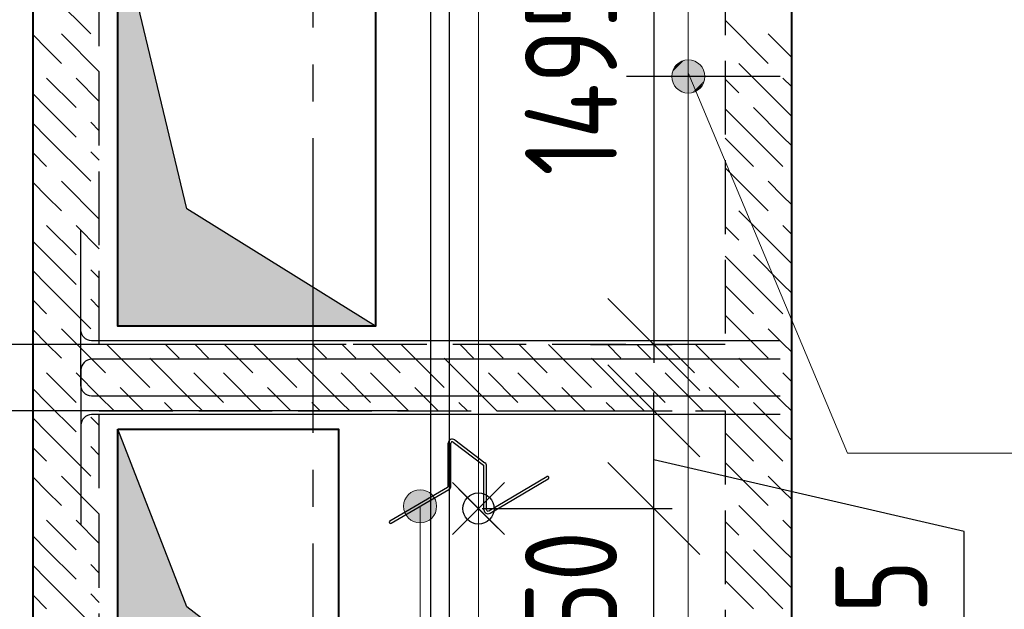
# Model space of a CAD drawing. Header units: millimetres. Extents: x 40580 to 1930067, y -240640 to 81020.
# Tile 531 of 656: x 1261969 to 1264644, y -220478 to -218878. Entities that reach past the tile are written whole.
import ezdxf

# ---------------------------------------------------------------- set-up
doc = ezdxf.new("R2010")
doc.units = ezdxf.units.MM
for name, pattern in [('______2', [270, 200, -70]), ('______5', [1100, 800, -100, 100, -100]), ('CENTER', [2, 1.25, -0.25, 0.25, -0.25])]:
    doc.linetypes.add(name, pattern=pattern)
doc.layers.add('ЖБ Стена верхний уровень', color=7, linetype='______2', true_color=0x656565)
for name, color, linetype, lineweight in [('Обрамление проемов стержнями', 7, 'Continuous', 25), ('Общий01', 7, 'Continuous', 13), ('ОСИ', 7, 'CENTER', 15), ('Основная', 7, 'Continuous', 40), ('Позиционная метка линия выноска', 7, 'Continuous', 13), ('Позиционная метка номер позиции', 7, 'Continuous', 13), ('Примечания', 7, 'Continuous', 13), ('Размерная линия_ общее', 7, 'Continuous', 25)]:
    doc.layers.add(name, color=color, linetype=linetype, lineweight=lineweight)
doc.layers.add('Тонкие', color=7, linetype='Continuous')
doc.layers.add('ФВ-2', color=7, linetype='Continuous')
doc.styles.add('GOST 2.304', font='isocpeur.ttf', dxfattribs={"width": 0.8})
doc.styles.add('GOST 2.304-81', font='txt')
doc.dimstyles.new('СПДС', dxfattribs={"dimscale": 125, "dimtxt": 250, "dimasz": 250, "dimexe": 50, "dimexo": 10, "dimgap": 100, "dimtad": 1, "dimdec": 0, "dimtxsty": 'GOST 2.304-81', "dimblk": 'OBLIQUE', "dimcen": 250, "dimdle": 50, "dimadec": 0, "dimazin": 2, "dimtfac": 0.75, "dimtdec": 0, "dimtmove": 1, "dimatfit": 3, "dimfxl": 1, "dimtfill": 1, "dimtolj": 1, "dimarcsym": 1})

# ---------------------------------------------------------------- blocks, each defined once
blk = doc.blocks.new('_OBLIQUE')
at = {"color": 0, "linetype": 'ByBlock'}
blk.add_line((-0.5, -0.5), (0.5, 0.5), dxfattribs=at)
blk = doc.blocks.new('*D18377')
at = {"layer": 'Defpoints', "color": 0}
for p in [(1263215.4, -220204.7), (1263691.8, -220204.7), (1263215.4, -220754.7)]:
    blk.add_point(p, dxfattribs=at)
at = {"layer": 'Тонкие', "color": 0, "lineweight": -2}
for p, q in [((1263691.8, -220804.7), (1263691.8, -220154.7)), ((1263225.4, -220204.7), (1263741.8, -220204.7)), ((1263225.4, -220754.7), (1263741.8, -220754.7))]:
    blk.add_line(p, q, dxfattribs=at)
at = {"layer": 'Тонкие', "color": 0, "lineweight": -2, "xscale": 250, "yscale": 250, "zscale": 250}
for p, rotation in [((1263691.8, -220204.7), 90), ((1263691.8, -220754.7), 270)]:
    blk.add_blockref('_OBLIQUE', p, dxfattribs=dict(at, rotation=rotation))
at = {"layer": 'Тонкие', "color": 0, "insert": (1263466.8, -220479.7), "char_height": 250, "attachment_point": 5, "rotation": 90, "style": 'GOST 2.304', "bg_fill": 3, "box_fill_scale": 1.1, "bg_fill_color": 256, "bg_fill_true_color": 13158600, "bg_fill_transparency": 0}
blk.add_mtext('\\A1;550', dxfattribs=at)
blk = doc.blocks.new('*D18378')
at = {"layer": 'Defpoints', "color": 0}
for p in [(1263289, -219939.7), (1263691.8, -219939.7), (1263215.4, -220204.7)]:
    blk.add_point(p, dxfattribs=at)
at = {"layer": 'Тонкие', "color": 0, "lineweight": -2}
for p, q in [((1263691.8, -220254.7), (1263691.8, -219889.7)), ((1263299, -219939.7), (1263741.8, -219939.7)), ((1264534.5, -220267.4), (1263691.8, -220072.2)), ((1263225.4, -220204.7), (1263741.8, -220204.7)), ((1264534.5, -220847.4), (1264534.5, -220267.4))]:
    blk.add_line(p, q, dxfattribs=at)
at = {"layer": 'Тонкие', "color": 0, "lineweight": -2, "xscale": 250, "yscale": 250, "zscale": 250}
for p, rotation in [((1263691.8, -219939.7), 90), ((1263691.8, -220204.7), 270)]:
    blk.add_blockref('_OBLIQUE', p, dxfattribs=dict(at, rotation=rotation))
at = {"layer": 'Тонкие', "color": 0, "insert": (1264309.5, -220557.4), "char_height": 250, "attachment_point": 5, "rotation": 90, "style": 'GOST 2.304', "bg_fill": 3, "box_fill_scale": 1.1, "bg_fill_color": 256, "bg_fill_true_color": 13158600, "bg_fill_transparency": 0}
blk.add_mtext('\\A1;265', dxfattribs=at)
blk = doc.blocks.new('*D18380')
at = {"layer": 'Defpoints', "color": 0}
for p in [(1261720.2, -220599.7), (1262985.4, -220599.7), (1262985.4, -221299.7)]:
    blk.add_point(p, dxfattribs=at)
at = {"layer": 'Тонкие', "color": 0, "lineweight": -2}
for p, q in [((1261720.2, -221349.7), (1261720.2, -220549.7)), ((1262975.4, -220599.7), (1261670.2, -220599.7)), ((1262975.4, -221299.7), (1261670.2, -221299.7))]:
    blk.add_line(p, q, dxfattribs=at)
at = {"layer": 'Тонкие', "color": 0, "lineweight": -2, "xscale": 250, "yscale": 250, "zscale": 250}
for p, rotation in [((1261720.2, -220599.7), 90), ((1261720.2, -221299.7), 270)]:
    blk.add_blockref('_OBLIQUE', p, dxfattribs=dict(at, rotation=rotation))
at = {"layer": 'Тонкие', "color": 0, "insert": (1261495.2, -220984.7), "char_height": 250, "attachment_point": 5, "rotation": 90, "style": 'GOST 2.304', "bg_fill": 3, "box_fill_scale": 1.1, "bg_fill_color": 256, "bg_fill_true_color": 13158600, "bg_fill_transparency": 0}
blk.add_mtext('\\A1;700', dxfattribs=at)
blk = doc.blocks.new('*D18381')
at = {"layer": 'Defpoints', "color": 0}
for p in [(1261720.2, -219939.7), (1263035.4, -219939.7), (1262985.4, -220599.7)]:
    blk.add_point(p, dxfattribs=at)
at = {"layer": 'Тонкие', "color": 0, "lineweight": -2}
for p, q in [((1261720.2, -220649.7), (1261720.2, -219889.7)), ((1263025.4, -219939.7), (1261670.2, -219939.7)), ((1262975.4, -220599.7), (1261670.2, -220599.7))]:
    blk.add_line(p, q, dxfattribs=at)
at = {"layer": 'Тонкие', "color": 0, "lineweight": -2, "xscale": 250, "yscale": 250, "zscale": 250}
for p, rotation in [((1261720.2, -219939.7), 90), ((1261720.2, -220599.7), 270)]:
    blk.add_blockref('_OBLIQUE', p, dxfattribs=dict(at, rotation=rotation))
at = {"layer": 'Тонкие', "color": 0, "insert": (1261495.2, -220287.2), "char_height": 250, "attachment_point": 5, "rotation": 90, "style": 'GOST 2.304', "bg_fill": 3, "box_fill_scale": 1.1, "bg_fill_color": 256, "bg_fill_true_color": 13158600, "bg_fill_transparency": 0}
blk.add_mtext('\\A1;660', dxfattribs=at)
blk = doc.blocks.new('*D18383')
at = {"layer": 'Defpoints', "color": 0}
for p in [(1263245.4, -218264.7), (1263509.8, -219759.7), (1263691.8, -219759.7)]:
    blk.add_point(p, dxfattribs=at)
at = {"layer": 'Тонкие', "color": 0, "lineweight": -2}
for p, q in [((1263691.8, -218214.7), (1263691.8, -219809.7)), ((1263255.4, -218264.7), (1263741.8, -218264.7)), ((1263519.8, -219759.7), (1263741.8, -219759.7))]:
    blk.add_line(p, q, dxfattribs=at)
at = {"layer": 'Тонкие', "color": 0, "lineweight": -2, "xscale": 250, "yscale": 250, "zscale": 250}
for p, rotation in [((1263691.8, -218264.7), 90), ((1263691.8, -219759.7), 270)]:
    blk.add_blockref('_OBLIQUE', p, dxfattribs=dict(at, rotation=rotation))
at = {"layer": 'Тонкие', "color": 0, "insert": (1263466.8, -219029.7), "char_height": 250, "attachment_point": 5, "rotation": 90, "style": 'GOST 2.304', "bg_fill": 3, "box_fill_scale": 1.1, "bg_fill_color": 256, "bg_fill_true_color": 13158600, "bg_fill_transparency": 0}
blk.add_mtext('\\A1;1495', dxfattribs=at)
blk = doc.blocks.new('*D18394')
at = {"layer": 'Defpoints', "color": 0}
for p in [(1263015.3, -218439.7), (1261663.1, -219759.7), (1262866, -219759.7)]:
    blk.add_point(p, dxfattribs=at)
at = {"layer": 'Тонкие', "color": 0, "lineweight": -2}
for p, q in [((1261663.1, -218389.7), (1261663.1, -219809.7)), ((1263005.3, -218439.7), (1261613.1, -218439.7)), ((1262856, -219759.7), (1261613.1, -219759.7))]:
    blk.add_line(p, q, dxfattribs=at)
at = {"layer": 'Тонкие', "color": 0, "lineweight": -2, "xscale": 250, "yscale": 250, "zscale": 250}
for p, rotation in [((1261663.1, -218439.7), 90), ((1261663.1, -219759.7), 270)]:
    blk.add_blockref('_OBLIQUE', p, dxfattribs=dict(at, rotation=rotation))
at = {"layer": 'Тонкие', "color": 0, "insert": (1261438.1, -219117.2), "char_height": 250, "attachment_point": 5, "rotation": 90, "style": 'GOST 2.304', "bg_fill": 3, "box_fill_scale": 1.1, "bg_fill_color": 256, "bg_fill_true_color": 13158600, "bg_fill_transparency": 0}
blk.add_mtext('\\A1;1320', dxfattribs=at)

msp = doc.modelspace()

# ---------------------------------------------------------------- hatches: boundary and pattern name
at = {"layer": 'Позиционная метка номер позиции', "linetype": 'Continuous', "lineweight": 13, "transparency": 33554687}
for points in [[(1263742.1, -219020.8), (1263773.9, -218989), (1263753.6, -219000.4)], [(1263773.9, -218989), (1263742.1, -219020.8), (1263742.1, -219043.7)], [(1263773.9, -218989), (1263742.1, -219043.7), (1263796.8, -218989)], [(1263796.8, -218989), (1263742.1, -219043.7), (1263753.6, -219064.1)], [(1263796.8, -218989), (1263753.6, -219064.1), (1263817.2, -219000.4)], [(1263817.2, -219000.4), (1263753.6, -219064.1), (1263773.9, -219075.5)], [(1263817.2, -219000.4), (1263773.9, -219075.5), (1263828.6, -219020.8)], [(1263828.6, -219020.8), (1263773.9, -219075.5), (1263796.8, -219075.5)], [(1263828.6, -219020.8), (1263796.8, -219075.5), (1263828.6, -219043.7)], [(1263828.6, -219043.7), (1263796.8, -219075.5), (1263817.2, -219064.1)], [(1263079.3, -220160), (1263034.3, -220160), (1263018.1, -220176.2)], [(1263079.3, -220160), (1263018.1, -220176.2), (1263095.5, -220176.2)], [(1263034.3, -220160), (1263079.3, -220160), (1263056.8, -220153.7)], [(1263095.5, -220176.2), (1263018.1, -220176.2), (1263011.8, -220198.7)], [(1263095.5, -220176.2), (1263011.8, -220198.7), (1263101.8, -220198.7)], [(1263101.8, -220198.7), (1263011.8, -220198.7), (1263018.1, -220221.2)], [(1263101.8, -220198.7), (1263018.1, -220221.2), (1263095.5, -220221.2)], [(1263095.5, -220221.2), (1263018.1, -220221.2), (1263034.3, -220237.4)], [(1263095.5, -220221.2), (1263034.3, -220237.4), (1263079.3, -220237.4)], [(1263079.3, -220237.4), (1263034.3, -220237.4), (1263056.8, -220243.7)]]:
    msp.add_hatch(color=7, dxfattribs=at).paths.add_polyline_path(points)

# ---------------------------------------------------------------- linework, layer by layer
at = {"color": 7, "linetype": 'Continuous', "lineweight": 25, "transparency": 33554687}
msp.add_line((1264035.4, -219032.2), (1263615.4, -219032.2), dxfattribs=at)
at = {"layer": 'ЖБ Стена верхний уровень', "color": 251, "linetype": '______2', "lineweight": -3, "true_color": 0x656565, "transparency": 33554687}
msp.add_line((1263885.4, -217099.7), (1263885.4, -219759.7), dxfattribs=at)
at = {"layer": 'ЖБ Стена верхний уровень', "color": 9, "linetype": 'Continuous', "lineweight": -3, "true_color": 0xc7c7c7, "transparency": 33554687}
for p, q in [((1263885.4, -218879.7), (1264002.3, -218996.6)), ((1264042.3, -218956.6), (1264002.3, -218916.6)), ((1264065.4, -218979.7), (1264042.3, -218956.6)), ((1264042.3, -219116.6), (1263922.3, -218996.6)), ((1263885.4, -219039.7), (1263922.3, -219076.6)), ((1264042.3, -219036.6), (1264065.4, -219059.7)), ((1263962.3, -219196.6), (1263885.4, -219119.7)), ((1263962.3, -219116.6), (1264042.3, -219196.6)), ((1264042.3, -219116.6), (1264065.4, -219139.7)), ((1263885.4, -219199.7), (1263962.3, -219276.6)), ((1263962.3, -219196.6), (1264042.3, -219276.6)), ((1264042.3, -219196.6), (1264065.4, -219219.6)), ((1263885.4, -219279.7), (1264002.3, -219396.6)), ((1264042.3, -219356.6), (1264002.3, -219316.6)), ((1264065.4, -219379.7), (1264042.3, -219356.6)), ((1264042.3, -219516.6), (1263922.3, -219396.6)), ((1263885.4, -219439.7), (1263922.3, -219476.6)), ((1264042.3, -219436.6), (1264065.4, -219459.7)), ((1263962.3, -219596.6), (1263885.4, -219519.7)), ((1263962.3, -219516.6), (1264042.3, -219596.6)), ((1264042.3, -219516.6), (1264065.4, -219539.7)), ((1263885.4, -219599.7), (1263962.3, -219676.6)), ((1263962.3, -219596.6), (1264042.3, -219676.6)), ((1264042.3, -219596.6), (1264065.4, -219619.6)), ((1263885.4, -219679.7), (1264002.3, -219796.6)), ((1264042.3, -219756.6), (1264002.3, -219716.6)), ((1263165.5, -219759.7), (1263202.3, -219796.6)), ((1264065.4, -219779.7), (1264042.3, -219756.6)), ((1263162.3, -219916.6), (1263185.5, -219939.7))]:
    msp.add_line(p, q, dxfattribs=at)
at = {"layer": 'Обрамление проемов стержнями', "color": 7, "linetype": 'Continuous', "lineweight": 25, "transparency": 33554687}
for p, q in [((1263085.4, -216949.7), (1263085.4, -221649.7)), ((1263085.4, -216949.7), (1263085.4, -221649.7)), ((1263085.4, -216949.7), (1263085.4, -221649.7)), ((1263085.4, -216949.7), (1263085.4, -221649.7)), ((1263135.4, -216949.7), (1263135.4, -221649.7)), ((1263135.4, -216949.7), (1263135.4, -221649.7)), ((1263135.4, -216949.7), (1263135.4, -221649.7)), ((1263135.4, -216949.7), (1263135.4, -221649.7))]:
    msp.add_line(p, q, dxfattribs=at)
at = {"layer": 'Общий01', "color": 7, "linetype": 'Continuous', "lineweight": -3, "transparency": 33554687}
for p, q in [((1263133.2, -220143.2), (1263133.2, -220027.3)), ((1263140.5, -220143.2), (1263140.5, -220027.3)), ((1263146.4, -220024.4), (1263228.7, -220086.6)), ((1263150.9, -220018.5), (1263233.1, -220080.7)), ((1263230.2, -220207.9), (1263230.2, -220089.5)), ((1263237.5, -220207.9), (1263237.5, -220089.5)), ((1263243.1, -220211), (1263401.3, -220118.1)), ((1263246.8, -220217.4), (1263405, -220124.4)), ((1262974.8, -220238.4), (1263131.4, -220146.3)), ((1262978.5, -220244.7), (1263135.1, -220152.7))]:
    msp.add_line(p, q, dxfattribs=at)
for centre, radius, start, end in [((1263144.2, -220027.3), 11, 52.9078, 180), ((1263144.2, -220027.3), 3.67, 52.9078, 180), ((1263226.5, -220089.5), 11, 0, 52.9078), ((1263226.5, -220089.5), 3.67, 0, 52.9078), ((1263403.1, -220121.2), 3.67, 300.447, 120.447), ((1263129.5, -220143.2), 3.67, 300.447, 0), ((1263129.5, -220143.2), 11, 300.447, 0), ((1263241.2, -220207.9), 11, 180, 300.447), ((1263241.2, -220207.9), 3.67, 180, 300.447), ((1262976.6, -220241.6), 3.67, 120.447, 300.447)]:
    msp.add_arc(centre, radius, start, end, dxfattribs=at)
at = {"layer": 'ОСИ', "color": 8, "linetype": '______5', "lineweight": -3, "transparency": 33554687}
msp.add_line((1262765.4, -214799.7), (1262765.4, -224299.7), dxfattribs=at)
at = {"layer": 'Позиционная метка номер позиции', "color": 7, "linetype": 'Continuous', "lineweight": 13, "transparency": 33554687}
for p, q in [((1263753.6, -219000.4), (1263753.6, -219000.4)), ((1263817.2, -219000.4), (1263817.2, -219000.4)), ((1263753.6, -219064.1), (1263753.6, -219064.1)), ((1263817.2, -219064.1), (1263817.2, -219064.1)), ((1263056.8, -220153.7), (1263056.8, -220153.7)), ((1263101.8, -220198.7), (1263101.8, -220198.7)), ((1263056.8, -220243.7), (1263056.8, -220243.7))]:
    msp.add_line(p, q, dxfattribs=at)
msp.add_lwpolyline([(1263785.4, -219022.2), (1264217.9, -220054.7), (1268495.4, -220054.7)], dxfattribs=at)
for centre in [(1263785.4, -219032.2), (1263056.8, -220198.7)]:
    msp.add_circle(centre, 45, dxfattribs=at)

# ---------------------------------------------------------------- next in the draw order: dimensions: what is measured, and where the dimension line sits
at = {"layer": 'Тонкие'}
for base, p1, p2, picture, middle in [((1263691.8, -220204.7), (1263215.4, -220754.7), (1263215.4, -220204.7), '*D18377', (1263691.8, -220479.7)), ((1261720.2, -220599.7), (1262985.4, -221299.7), (1262985.4, -220599.7), '*D18380', (1261720.2, -220984.7))]:
    dim = msp.add_linear_dim(base=base, p1=p1, p2=p2, angle=90, dimstyle='СПДС', override={"dimscale": 1, "dimtxsty": 'GOST 2.304'}, dxfattribs=at)
    dim.commit()
    dim.dimension.update_dxf_attribs({"geometry": picture, "text_midpoint": middle, "dimtype": 160})

# ---------------------------------------------------------------- next in the draw order: dimensions: what is measured, and where the dimension line sits
for base, p1, p2, picture, middle in [((1261720.2, -219939.7), (1262985.4, -220599.7), (1263035.4, -219939.7), '*D18381', (1261720.2, -220287.2)), ((1263691.8, -219939.7), (1263215.4, -220204.7), (1263289, -219939.7), '*D18378', (1264534.5, -220367.4))]:
    dim = msp.add_linear_dim(base=base, p1=p1, p2=p2, angle=90, dimstyle='СПДС', override={"dimscale": 1, "dimtxsty": 'GOST 2.304'}, dxfattribs=at)
    dim.commit()
    dim.dimension.update_dxf_attribs({"geometry": picture, "text_midpoint": middle, "dimtype": 160})

# ---------------------------------------------------------------- next in the draw order: hatches: boundary and pattern name
at = {"layer": 'ФВ-2'}
h = msp.add_hatch(color=256, dxfattribs=at)
h.dxf.hatch_style = 1
h.paths.add_polyline_path([(1262255.4, -220041), (1262255.4, -220789.7), (1262835.4, -220789.7), (1262423.5, -220471.3)])
h.paths.add_polyline_path([(1262235.4, -220789.7), (1262255.4, -220789.7), (1262255.4, -220041), (1262235.4, -219989.7)])

# ---------------------------------------------------------------- next in the draw order: linework, layer by layer
msp.add_circle((1263215.4, -220204.7), 42.5)
at = {"layer": 'ЖБ Стена верхний уровень', "color": 251, "linetype": '______2', "lineweight": -3, "true_color": 0x656565, "transparency": 33554687}
for p, q in [((1264065.4, -220999.7), (1264065.4, -215849.7)), ((1262185.4, -221499.7), (1262185.4, -219939.7)), ((1262185.4, -219939.7), (1263885.4, -219939.7)), ((1263885.4, -219939.7), (1263885.4, -221499.7))]:
    msp.add_line(p, q, dxfattribs=at)
at = {"layer": 'ЖБ Стена верхний уровень', "color": 9, "linetype": 'Continuous', "lineweight": -3, "true_color": 0xc7c7c7, "transparency": 33554687}
for p, q in [((1264042.3, -219916.6), (1263922.3, -219796.6)), ((1263885.4, -219839.7), (1263922.3, -219876.6)), ((1264042.3, -219836.6), (1264065.4, -219859.7)), ((1263105.5, -219939.7), (1263042.3, -219876.6)), ((1263885.4, -219919.7), (1263842.3, -219876.6)), ((1262042.3, -219916.6), (1262122.3, -219996.6)), ((1262185.4, -219899.7), (1262225.4, -219939.7)), ((1262362.3, -219916.6), (1262385.5, -219939.7)), ((1262442.3, -219916.6), (1262465.5, -219939.7)), ((1262762.3, -219916.6), (1262785.5, -219939.7)), ((1262842.3, -219916.6), (1262865.5, -219939.7)), ((1263242.3, -219916.6), (1263265.5, -219939.7)), ((1263562.3, -219916.6), (1263585.5, -219939.7)), ((1263642.3, -219916.6), (1263665.5, -219939.7)), ((1263962.3, -219996.6), (1263885.4, -219919.7)), ((1263962.3, -219916.6), (1264042.3, -219996.6)), ((1264042.3, -219916.6), (1264065.4, -219939.7)), ((1262005.4, -219959.6), (1262042.3, -219996.6)), ((1262185.4, -219979.7), (1262162.3, -219956.6)), ((1262042.3, -219996.6), (1262162.3, -220116.6)), ((1263885.4, -219999.7), (1263962.3, -220076.6)), ((1263962.3, -219996.6), (1264042.3, -220076.6)), ((1264042.3, -219996.6), (1264065.4, -220019.6)), ((1262005.4, -220039.6), (1262042.3, -220076.6)), ((1262162.3, -220036.6), (1262185.4, -220059.7)), ((1263885.4, -220079.7), (1264002.3, -220196.6)), ((1262042.3, -220156.6), (1262005.4, -220119.6)), ((1262082.3, -220116.6), (1262185.4, -220219.7)), ((1264042.3, -220156.6), (1264002.3, -220116.6)), ((1262082.3, -220196.6), (1262042.3, -220156.6)), ((1264065.4, -220179.7), (1264042.3, -220156.6)), ((1264042.3, -220316.6), (1263922.3, -220196.6)), ((1262042.3, -220236.6), (1262122.3, -220316.6)), ((1262122.3, -220236.6), (1262185.4, -220299.7)), ((1263885.4, -220239.7), (1263922.3, -220276.6)), ((1264042.3, -220236.6), (1264065.4, -220259.7)), ((1262042.3, -220316.6), (1262005.4, -220279.6)), ((1262042.3, -220316.6), (1262122.3, -220396.6)), ((1263962.3, -220396.6), (1263885.4, -220319.7)), ((1263962.3, -220316.6), (1264042.3, -220396.6)), ((1264042.3, -220316.6), (1264065.4, -220339.7)), ((1262005.4, -220359.6), (1262042.3, -220396.6)), ((1262185.4, -220379.7), (1262162.3, -220356.6)), ((1262042.3, -220396.6), (1262162.3, -220516.6)), ((1263885.4, -220399.7), (1263962.3, -220476.6)), ((1263962.3, -220396.6), (1264042.3, -220476.6)), ((1264042.3, -220396.6), (1264065.4, -220419.6)), ((1262005.4, -220439.6), (1262042.3, -220476.6)), ((1262162.3, -220436.6), (1262185.4, -220459.7))]:
    msp.add_line(p, q, dxfattribs=at)
at = {"layer": 'Обрамление проемов стержнями', "color": 7, "linetype": 'Continuous', "lineweight": 25, "transparency": 33554687}
msp.add_lwpolyline([(1264035.4, -219949.7), (1262164.1, -219949.7), (1262158.8, -219950.5), (1262153.3, -219952.3), (1262148.3, -219955.1), (1262144.2, -219958.5), (1262140.7, -219962.6), (1262137.9, -219967.7), (1262136.1, -219973.1), (1262135.4, -219978.4), (1262135.4, -220249.7)], dxfattribs=at)
msp.add_lwpolyline([(1264035.4, -219949.7), (1262164.1, -219949.7), (1262158.8, -219950.5), (1262153.3, -219952.3), (1262148.3, -219955.1), (1262144.2, -219958.5), (1262140.7, -219962.6), (1262137.9, -219967.7), (1262136.1, -219973.1), (1262135.4, -219978.4), (1262135.4, -220249.7)], dxfattribs=at)
msp.add_lwpolyline([(1264035.4, -219949.7), (1262164.1, -219949.7), (1262158.8, -219950.5), (1262153.3, -219952.3), (1262148.3, -219955.1), (1262144.2, -219958.5), (1262140.7, -219962.6), (1262137.9, -219967.7), (1262136.1, -219973.1), (1262135.4, -219978.4), (1262135.4, -220249.7)], dxfattribs=at)
msp.add_lwpolyline([(1264035.4, -219949.7), (1262164.1, -219949.7), (1262158.8, -219950.5), (1262153.3, -219952.3), (1262148.3, -219955.1), (1262144.2, -219958.5), (1262140.7, -219962.6), (1262137.9, -219967.7), (1262136.1, -219973.1), (1262135.4, -219978.4), (1262135.4, -220249.7)], dxfattribs=at)
at = {"layer": 'Основная', "transparency": 33554687}
msp.add_lwpolyline([(1262235.4, -219989.7), (1262835.4, -219989.7), (1262835.4, -220789.7), (1262235.4, -220789.7)], close=True, dxfattribs=at)
at = {"layer": 'Позиционная метка линия выноска', "color": 251, "linetype": 'Continuous', "lineweight": 13, "true_color": 0x494949, "transparency": 33554687}
msp.add_line((1263215.4, -221069.7), (1263215.4, -218329.7), dxfattribs=at)
at = {"layer": 'Позиционная метка номер позиции', "color": 7, "linetype": 'Continuous', "lineweight": 13, "transparency": 33554687}
msp.add_lwpolyline([(1263056.8, -220198.7), (1263056.8, -221054.7), (1268495.4, -221054.7)], dxfattribs=at)
at = {"layer": 'Примечания', "color": 7, "linetype": 'Continuous', "lineweight": 13, "transparency": 33554687}
for p, q in [((1263286.1, -220134), (1263144.7, -220275.5)), ((1263286.1, -220275.5), (1263144.7, -220134))]:
    msp.add_line(p, q, dxfattribs=at)
at = {"layer": 'Размерная линия_ общее', "color": 7, "linetype": 'Continuous', "lineweight": 18, "transparency": 33554687}
for p, q in [((1263268.4, -220151.7), (1263162.3, -220257.8)), ((1263268.4, -220257.8), (1263162.3, -220151.7))]:
    msp.add_line(p, q, dxfattribs=at)
at = {"layer": 'Тонкие'}
for p, q in [((1262423.5, -220471.3), (1262235.4, -219989.7)), ((1262835.4, -220789.7), (1262423.5, -220471.3))]:
    msp.add_line(p, q, dxfattribs=at)

# ---------------------------------------------------------------- next in the draw order: dimensions: what is measured, and where the dimension line sits
for base, p1, p2, picture, middle in [((1263691.8, -219759.7), (1263245.4, -218264.7), (1263509.8, -219759.7), '*D18383', (1263691.8, -219029.7)), ((1261663.1, -219759.7), (1263015.3, -218439.7), (1262866, -219759.7), '*D18394', (1261663.1, -219117.2))]:
    dim = msp.add_linear_dim(base=base, p1=p1, p2=p2, angle=270, dimstyle='СПДС', override={"dimscale": 1, "dimtxsty": 'GOST 2.304'}, dxfattribs=at)
    dim.commit()
    dim.dimension.update_dxf_attribs({"geometry": picture, "text_midpoint": middle, "dimtype": 160})

# ---------------------------------------------------------------- next in the draw order: hatches: boundary and pattern name
at = {"layer": 'ФВ-2'}
h = msp.add_hatch(color=256, dxfattribs=at)
h.dxf.hatch_style = 1
h.paths.add_polyline_path([(1262329.4, -219000.5), (1262423.5, -219391.3), (1262935.4, -219709.7), (1262255.4, -219709.7)])
h.paths.add_polyline_path([(1262329.4, -219000.5), (1262255.4, -219709.7), (1262235.4, -219709.7), (1262235.4, -218609.7)])

# ---------------------------------------------------------------- next in the draw order: linework, layer by layer
at = {"layer": 'ЖБ Стена верхний уровень', "color": 251, "linetype": '______2', "lineweight": -3, "true_color": 0x656565, "transparency": 33554687}
for p, q in [((1262005.4, -217099.7), (1262005.4, -221499.7)), ((1262185.4, -219759.7), (1262185.4, -217099.7)), ((1263885.4, -219759.7), (1262185.4, -219759.7))]:
    msp.add_line(p, q, dxfattribs=at)
at = {"layer": 'ЖБ Стена верхний уровень', "color": 9, "linetype": 'Continuous', "lineweight": -3, "true_color": 0xc7c7c7, "transparency": 33554687}
for p, q in [((1262042.3, -218796.6), (1262162.3, -218916.6)), ((1262042.3, -218956.6), (1262005.4, -218919.6)), ((1262082.3, -218916.6), (1262185.4, -219019.7)), ((1262082.3, -218996.6), (1262042.3, -218956.6)), ((1262042.3, -219036.6), (1262122.3, -219116.6)), ((1262122.3, -219036.6), (1262185.4, -219099.7)), ((1262042.3, -219116.6), (1262005.4, -219079.6)), ((1262042.3, -219116.6), (1262122.3, -219196.6)), ((1262005.4, -219159.6), (1262042.3, -219196.6)), ((1262185.4, -219179.7), (1262162.3, -219156.6)), ((1262042.3, -219196.6), (1262162.3, -219316.6)), ((1262005.4, -219239.6), (1262042.3, -219276.6)), ((1262162.3, -219236.6), (1262185.4, -219259.6)), ((1262042.3, -219356.6), (1262005.4, -219319.6)), ((1262082.3, -219316.6), (1262185.4, -219419.7)), ((1262082.3, -219396.6), (1262042.3, -219356.6)), ((1262042.3, -219436.6), (1262122.3, -219516.6)), ((1262122.3, -219436.6), (1262185.4, -219499.7)), ((1262042.3, -219516.6), (1262005.4, -219479.6)), ((1262042.3, -219516.6), (1262122.3, -219596.6)), ((1262005.4, -219559.6), (1262042.3, -219596.6)), ((1262185.4, -219579.7), (1262162.3, -219556.6)), ((1262042.3, -219596.6), (1262162.3, -219716.6)), ((1262005.4, -219639.6), (1262042.3, -219676.6)), ((1262162.3, -219636.6), (1262185.4, -219659.7)), ((1262042.3, -219756.6), (1262005.4, -219719.6)), ((1262082.3, -219716.6), (1262185.4, -219819.7)), ((1262082.3, -219796.6), (1262042.3, -219756.6)), ((1262205.4, -219759.7), (1262322.3, -219876.6)), ((1262365.5, -219759.7), (1262402.3, -219796.6)), ((1262482.3, -219796.6), (1262445.5, -219759.7)), ((1262525.5, -219759.7), (1262602.3, -219836.6)), ((1262605.4, -219759.7), (1262722.3, -219876.6)), ((1262765.5, -219759.7), (1262802.3, -219796.6)), ((1262882.3, -219796.6), (1262845.5, -219759.7)), ((1262925.5, -219759.7), (1263002.3, -219836.6)), ((1263005.4, -219759.7), (1263122.3, -219876.6)), ((1263282.3, -219796.6), (1263245.5, -219759.7)), ((1263325.5, -219759.7), (1263402.3, -219836.6)), ((1263405.4, -219759.7), (1263522.3, -219876.6)), ((1263565.5, -219759.7), (1263602.3, -219796.6)), ((1263682.3, -219796.6), (1263645.5, -219759.7)), ((1263725.5, -219759.7), (1263802.3, -219836.6)), ((1263805.4, -219759.7), (1263885.4, -219839.7)), ((1262442.3, -219916.6), (1262322.3, -219796.6)), ((1262842.3, -219916.6), (1262722.3, -219796.6)), ((1263242.3, -219916.6), (1263122.3, -219796.6)), ((1263642.3, -219916.6), (1263522.3, -219796.6)), ((1262042.3, -219836.6), (1262122.3, -219916.6)), ((1262122.3, -219836.6), (1262185.4, -219899.7)), ((1262185.4, -219819.7), (1262202.3, -219836.6)), ((1262442.3, -219836.6), (1262522.3, -219916.6)), ((1262522.3, -219836.6), (1262625.4, -219939.7)), ((1262842.3, -219836.6), (1262922.3, -219916.6)), ((1262922.3, -219836.6), (1263025.4, -219939.7)), ((1263242.3, -219836.6), (1263322.3, -219916.6)), ((1263322.3, -219836.6), (1263425.4, -219939.7)), ((1263642.3, -219836.6), (1263722.3, -219916.6)), ((1263722.3, -219836.6), (1263825.4, -219939.7)), ((1262042.3, -219916.6), (1262005.4, -219879.6)), ((1262305.5, -219939.7), (1262242.3, -219876.6)), ((1262705.5, -219939.7), (1262642.3, -219876.6)), ((1263505.5, -219939.7), (1263442.3, -219876.6))]:
    msp.add_line(p, q, dxfattribs=at)
at = {"layer": 'Обрамление проемов стержнями', "color": 7, "linetype": 'Continuous', "lineweight": 25, "transparency": 33554687}
for points in [[(1264035.4, -219749.7), (1262164.1, -219749.7), (1262158.8, -219749), (1262153.3, -219747.2), (1262148.3, -219744.4), (1262144.2, -219740.9), (1262140.7, -219736.8), (1262137.9, -219731.8), (1262136.1, -219726.4), (1262135.4, -219721), (1262135.4, -219449.7)], [(1264035.4, -219749.7), (1262164.1, -219749.7), (1262158.8, -219749), (1262153.3, -219747.2), (1262148.3, -219744.4), (1262144.2, -219740.9), (1262140.7, -219736.8), (1262137.9, -219731.8), (1262136.1, -219726.4), (1262135.4, -219721), (1262135.4, -219449.7)], [(1264035.4, -219749.7), (1262164.1, -219749.7), (1262158.8, -219749), (1262153.3, -219747.2), (1262148.3, -219744.4), (1262144.2, -219740.9), (1262140.7, -219736.8), (1262137.9, -219731.8), (1262136.1, -219726.4), (1262135.4, -219721), (1262135.4, -219449.7)], [(1264035.4, -219749.7), (1262164.1, -219749.7), (1262158.8, -219749), (1262153.3, -219747.2), (1262148.3, -219744.4), (1262144.2, -219740.9), (1262140.7, -219736.8), (1262137.9, -219731.8), (1262136.1, -219726.4), (1262135.4, -219721), (1262135.4, -219449.7)], [(1264035.4, -219899.7), (1262164.1, -219899.7), (1262158.8, -219899), (1262153.3, -219897.2), (1262148.3, -219894.4), (1262144.2, -219891), (1262140.7, -219886.8), (1262137.9, -219881.8), (1262136.1, -219876.4), (1262135.4, -219871.1), (1262135.4, -219599.7)], [(1264035.4, -219899.7), (1262164.1, -219899.7), (1262158.8, -219899), (1262153.3, -219897.2), (1262148.3, -219894.4), (1262144.2, -219891), (1262140.7, -219886.8), (1262137.9, -219881.8), (1262136.1, -219876.4), (1262135.4, -219871.1), (1262135.4, -219599.7)], [(1264035.4, -219899.7), (1262164.1, -219899.7), (1262158.8, -219899), (1262153.3, -219897.2), (1262148.3, -219894.4), (1262144.2, -219891), (1262140.7, -219886.8), (1262137.9, -219881.8), (1262136.1, -219876.4), (1262135.4, -219871.1), (1262135.4, -219599.7)], [(1264035.4, -219899.7), (1262164.1, -219899.7), (1262158.8, -219899), (1262153.3, -219897.2), (1262148.3, -219894.4), (1262144.2, -219891), (1262140.7, -219886.8), (1262137.9, -219881.8), (1262136.1, -219876.4), (1262135.4, -219871.1), (1262135.4, -219599.7)], [(1264035.4, -219799.7), (1262164.1, -219799.7), (1262158.8, -219800.5), (1262153.3, -219802.3), (1262148.3, -219805.1), (1262144.2, -219808.5), (1262140.7, -219812.6), (1262137.9, -219817.6), (1262136.1, -219823.1), (1262135.4, -219828.4), (1262135.4, -220099.7)], [(1264035.4, -219799.7), (1262164.1, -219799.7), (1262158.8, -219800.5), (1262153.3, -219802.3), (1262148.3, -219805.1), (1262144.2, -219808.5), (1262140.7, -219812.6), (1262137.9, -219817.6), (1262136.1, -219823.1), (1262135.4, -219828.4), (1262135.4, -220099.7)], [(1264035.4, -219799.7), (1262164.1, -219799.7), (1262158.8, -219800.5), (1262153.3, -219802.3), (1262148.3, -219805.1), (1262144.2, -219808.5), (1262140.7, -219812.6), (1262137.9, -219817.6), (1262136.1, -219823.1), (1262135.4, -219828.4), (1262135.4, -220099.7)], [(1264035.4, -219799.7), (1262164.1, -219799.7), (1262158.8, -219800.5), (1262153.3, -219802.3), (1262148.3, -219805.1), (1262144.2, -219808.5), (1262140.7, -219812.6), (1262137.9, -219817.6), (1262136.1, -219823.1), (1262135.4, -219828.4), (1262135.4, -220099.7)]]:
    msp.add_lwpolyline(points, dxfattribs=at)
at = {"layer": 'Основная'}
msp.add_lwpolyline([(1262005.4, -216919.7), (1264065.4, -216919.7), (1264065.4, -221679.7), (1262005.4, -221679.7)], close=True, dxfattribs=at)
at = {"layer": 'Основная', "transparency": 33554687}
msp.add_lwpolyline([(1262235.4, -218609.7), (1262935.4, -218609.7), (1262935.4, -219709.7), (1262235.4, -219709.7)], close=True, dxfattribs=at)
at = {"layer": 'Позиционная метка линия выноска', "color": 251, "linetype": 'Continuous', "lineweight": 13, "true_color": 0x494949, "transparency": 33554687}
msp.add_line((1263785.4, -217326.4), (1263785.4, -221399.7), dxfattribs=at)
at = {"layer": 'Тонкие'}
for p, q in [((1262423.5, -219391.3), (1262235.4, -218609.7)), ((1262935.4, -219709.7), (1262423.5, -219391.3))]:
    msp.add_line(p, q, dxfattribs=at)

doc.saveas('drawing.dxf')
